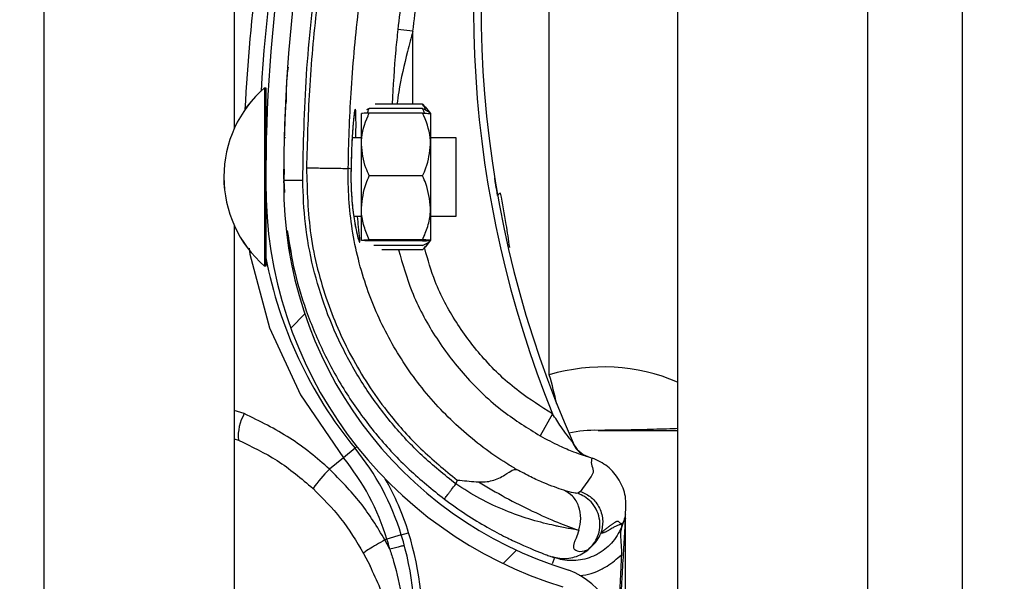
# Model space of a CAD drawing. Header units: inches. Extents: x 170 to 284, y 215 to 248.
# Tile 283 of 656: x 186.1024 to 186.2355, y 243.118 to 243.1939. Entities that reach past the tile are written whole.
import ezdxf

# ---------------------------------------------------------------- set-up
doc = ezdxf.new("R2010")
doc.units = ezdxf.units.IN
doc.header["$LTSCALE"] = 0.25
doc.header["$MEASUREMENT"] = 0
doc.layers.add('ANNOTATIONS', color=1, linetype='Continuous')
doc.layers.add('LH BENCH MOUNT', color=7, linetype='Continuous')
doc.styles.add('ARIAL', font='arial.ttf', dxfattribs={"height": 0.09375})
doc.dimstyles.new('STANDARD$0', dxfattribs={"dimtxt": 0.09375, "dimasz": 0.09375, "dimexe": 0.03125, "dimexo": 0.046875, "dimgap": 0.09, "dimtad": 0, "dimtih": 1, "dimtoh": 1, "dimdec": 4, "dimzin": 0, "dimdsep": 46, "dimtxsty": 'ARIAL', "dimcen": 0.09, "dimadec": 0, "dimazin": 0, "dimtfac": 1, "dimtdec": 4, "dimtofl": 0, "dimtmove": 0, "dimatfit": 1, "dimfxl": 1, "dimtolj": 1, "dimtzin": 0, "dimarcsym": 0})

# ---------------------------------------------------------------- blocks, each defined once
blk = doc.blocks.new('*D114')
at = {"layer": 'ANNOTATIONS', "color": 0, "lineweight": -2, "transparency": 16777216}
for p, q in [((186.1492924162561, 243.6642684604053), (187.5897358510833, 243.6642684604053)), ((187.5584858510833, 243.5705184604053), (187.5584858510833, 241.8503426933)), ((187.5584858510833, 239.6953067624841), (187.5584858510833, 241.4154825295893)), ((186.8279608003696, 239.6015567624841), (187.5897358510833, 239.6015567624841))]:
    blk.add_line(p, q, dxfattribs=at)
at = {"layer": 'ANNOTATIONS', "color": 0, "transparency": 16777216}
for points in [[(187.5428608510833, 243.5705184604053), (187.5741108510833, 243.5705184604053), (187.5584858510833, 243.6642684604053)], [(187.5428608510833, 239.6953067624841), (187.5741108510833, 239.6953067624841), (187.5584858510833, 239.6015567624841)]]:
    blk.add_solid(points, dxfattribs=at)
at = {"layer": 'defpoints', "color": 0, "transparency": 16777216}
for p in [(186.1024174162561, 243.6642684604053), (186.7810858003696, 239.6015567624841), (187.5584858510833, 239.6015567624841)]:
    blk.add_point(p, dxfattribs=at)
at = {"layer": 'ANNOTATIONS', "color": 0, "transparency": 16777216, "insert": (187.5584858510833, 241.6329126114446), "char_height": 0.09375, "attachment_point": 5, "style": 'ARIAL'}
blk.add_mtext('\\A1;OPENING\\PHEIGHT', dxfattribs=at)

msp = doc.modelspace()

# ---------------------------------------------------------------- hatches: boundary and pattern name
at = {"layer": 'LH BENCH MOUNT'}
h = msp.add_hatch(dxfattribs=at)
h.set_pattern_fill('ANSI31', color=256, scale=0.34241245, angle=2.8e-322, style=0)
h.set_pattern_definition([(45, (176.0930244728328, 238.0091787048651), (-0.03026527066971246, 0.03026527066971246), [])])
edge = h.paths.add_edge_path(flags=0)
edge.add_arc((186.1662917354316, 243.0814295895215), 0.001712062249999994, 450.0000000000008, 472.2104203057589)
edge.add_line((186.1656445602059, 243.0830146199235), (186.1647320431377, 243.0852495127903))
edge.add_arc((186.1662917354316, 243.0814295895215), 0.004126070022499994, 450, 472.2104203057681, ccw=False)
edge.add_arc((186.1662917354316, 243.0725268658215), 0.01302879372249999, 401.4761673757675, 450, ccw=False)
edge.add_arc((186.1620458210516, 243.0693766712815), 0.01830194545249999, 359.9999999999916, 400.0613730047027, ccw=False)
edge.add_arc((186.1685858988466, 243.0693766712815), 0.01176186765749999, 292.1408576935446, 359.99999999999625, ccw=False)
edge.add_arc((186.1662917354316, 243.0726295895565), 0.01566536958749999, 235.25706803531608, 295.43079980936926, ccw=False)
edge.add_arc((186.1715306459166, 243.0807447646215), 0.02532140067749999, 212.8542481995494, 235.980933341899, ccw=False)
edge.add_arc((186.1633812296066, 243.0743758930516), 0.01504902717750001, 172.1557183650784, 209.3146496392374, ccw=False)
edge.add_arc((186.1758108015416, 243.0730404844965), 0.02754708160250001, 453.3085031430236, 532.9325737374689, ccw=False)
edge.add_arc((186.1725578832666, 243.1091307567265), 0.008748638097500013, 280.9586189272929, 427.9414322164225)
edge.add_arc((186.1924176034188, 243.1714840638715), 0.05672062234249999, 179.5706357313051, 253.0098997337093, ccw=False)
edge.add_arc((186.3507493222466, 243.1726825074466), 0.2150521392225, 163.4260275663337, 180.2060536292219, ccw=False)
edge.add_arc((186.1719757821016, 243.2248319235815), 0.02884824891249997, 465.1588434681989, 521.4137567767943, ccw=False)
edge.add_arc((186.1546497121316, 243.2793782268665), 0.0284373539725, 290.1205938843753, 343.7190675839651)
edge.add_arc((186.1674901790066, 243.2752007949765), 0.01494630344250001, 345.2914408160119, 400.5471921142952)
edge.add_arc((186.1640660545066, 243.2733860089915), 0.0187470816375, 397.9578745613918, 431.4396159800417)
edge.add_arc((186.1662917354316, 243.2782140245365), 0.0134739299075, 433.877557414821, 472.273645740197)
edge.add_arc((186.1637236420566, 243.2852334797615), 0.006011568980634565, 474.98253258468, 495.7175736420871)
edge.add_arc((186.1735166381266, 243.2779743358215), 0.01816498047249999, 500.8992600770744, 539.9999999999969)
edge.add_arc((186.1662917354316, 243.2779743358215), 0.01094007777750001, 539.9999999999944, 629.9999999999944)
edge.add_arc((186.1662917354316, 243.2689004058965), 0.001866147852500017, 269.9999999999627, 285.6422464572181)
edge.add_line((186.1667949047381, 243.2671033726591), (186.167445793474, 243.2647787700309))
edge.add_arc((186.1662917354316, 243.2689004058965), 0.004280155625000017, 269.9999999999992, 285.6422464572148, ccw=False)
edge.add_arc((186.1662917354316, 243.2779743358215), 0.01335408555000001, 179.9999999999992, 269.9999999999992, ccw=False)
edge.add_arc((186.1735166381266, 243.2779743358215), 0.020578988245, 500.6113583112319, 540, ccw=False)
edge.add_arc((186.1637236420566, 243.2852334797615), 0.008425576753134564, 474.5776671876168, 496.4997109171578, ccw=False)
edge.add_arc((186.1662917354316, 243.2782140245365), 0.01588793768, 433.6903022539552, 472.47058069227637, ccw=False)
edge.add_arc((186.1640660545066, 243.2733860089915), 0.02116108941, 398.10453077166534, 431.5771717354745, ccw=False)
edge.add_arc((186.1674901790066, 243.2752007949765), 0.01736031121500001, 345.18024813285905, 400.36585332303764, ccw=False)
edge.add_arc((186.1546497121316, 243.2793782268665), 0.030851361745, 289.9181572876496, 343.7795375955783, ccw=False)
edge.add_arc((186.1719757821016, 243.2248319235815), 0.02643424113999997, 464.9417095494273, 521.3236131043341)
edge.add_arc((186.3507493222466, 243.1726825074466), 0.21263813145, 523.4376684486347, 540.2096895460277)
edge.add_arc((186.1924176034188, 243.1714840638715), 0.05430661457, 539.5566266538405, 613.1145348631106)
edge.add_arc((186.1725578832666, 243.1091307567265), 0.01116264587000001, 280.0610388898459, 428.52908719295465, ccw=False)
edge.add_arc((186.1758108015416, 243.0730404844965), 0.02513307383, 452.9714001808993, 532.970657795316)
edge.add_arc((186.1633812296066, 243.0743758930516), 0.01263501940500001, 532.0830472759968, 568.9826967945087)
edge.add_arc((186.1715306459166, 243.0807447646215), 0.022907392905, 213.0443063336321, 236.0197152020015)
edge.add_arc((186.1662917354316, 243.0726295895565), 0.01325136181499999, 235.1922404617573, 295.7352497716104)
edge.add_arc((186.1685858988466, 243.0693766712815), 0.009347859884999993, 291.7225241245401, 359.9999999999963)
edge.add_arc((186.1620458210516, 243.0693766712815), 0.01588793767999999, 359.9999999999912, 399.9521788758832)
edge.add_arc((186.1662917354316, 243.0725268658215), 0.01061478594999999, 401.6345013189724, 450.0000000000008)

# ---------------------------------------------------------------- linework, layer by layer
for p, q in [((186.2298594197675, 239.6490664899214), (186.2298594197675, 243.9018291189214)), ((186.2298594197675, 239.6490664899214), (186.2298594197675, 243.9018291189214)), ((186.1913380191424, 243.8543193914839), (186.1913380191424, 239.6897279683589)), ((186.2170189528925, 243.8543193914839), (186.2170189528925, 239.6490664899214)), ((186.2298594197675, 239.6490664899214), (186.2298594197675, 243.8543193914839)), ((186.1057349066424, 239.6490664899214), (186.1057349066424, 243.7595607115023)), ((186.1314158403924, 243.3715604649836), (186.1314158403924, 243.1791865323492)), ((186.1740134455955, 243.1459122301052), (186.1740134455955, 243.211332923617)), ((186.1555752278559, 243.1923492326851), (186.1535337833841, 243.1925694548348)), ((186.1555724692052, 243.1824974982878), (186.1555752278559, 243.1923492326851)), ((186.1355302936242, 243.1847050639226), (186.1355251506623, 243.1622150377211)), ((186.1355287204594, 243.1847050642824), (186.1355302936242, 243.1847050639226)), ((186.1355302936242, 243.1847050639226), (186.1357014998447, 243.1847050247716)), ((186.1357014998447, 243.1847050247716), (186.1356989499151, 243.1735542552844)), ((186.1383866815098, 243.1827684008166), (186.1383868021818, 243.1827706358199)), ((186.149679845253, 243.1818922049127), (186.149292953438, 243.1817060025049)), ((186.156887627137, 243.1818905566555), (186.149679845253, 243.1818922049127)), ((186.1568877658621, 243.1824971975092), (186.1504526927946, 243.1824986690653)), ((186.1568877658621, 243.1824971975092), (186.1571926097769, 243.1821080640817)), ((186.1572152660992, 243.1821263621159), (186.1579575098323, 243.1812073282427)), ((186.1486086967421, 243.1770400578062), (186.1486096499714, 243.1812085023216)), ((186.1568874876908, 243.1812807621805), (186.1496797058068, 243.1812824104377)), ((186.157957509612, 243.1812063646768), (186.1579565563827, 243.1770379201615)), ((186.1381777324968, 243.178001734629), (186.1383488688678, 243.178001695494)), ((186.1473662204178, 243.177999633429), (186.1486089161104, 243.1779993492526)), ((186.157956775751, 243.1779972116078), (186.1613809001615, 243.1779964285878)), ((186.1613809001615, 243.1779964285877), (186.1613786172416, 243.1680132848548)), ((186.1486067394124, 243.1684807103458), (186.1486086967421, 243.1770400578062)), ((186.1579565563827, 243.1770379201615), (186.1579545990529, 243.1684785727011)), ((186.1381738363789, 243.1737233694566), (186.1381117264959, 243.1722052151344)), ((186.1381184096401, 243.1723685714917), (186.1381224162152, 243.1737257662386)), ((186.1472077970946, 243.1737143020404), (186.1468376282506, 243.1738187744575)), ((186.1472077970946, 243.1737143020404), (186.1472078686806, 243.1737141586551)), ((186.1568855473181, 243.17279556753), (186.1496777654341, 243.1727972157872)), ((186.1356984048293, 243.1711706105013), (186.1356963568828, 243.1622149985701)), ((186.1381117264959, 243.1722052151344), (186.1382130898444, 243.1705619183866)), ((186.1381168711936, 243.1718474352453), (186.138117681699, 243.172121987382)), ((186.1486057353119, 243.1640898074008), (186.1486067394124, 243.1684807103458)), ((186.1579545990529, 243.1684785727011), (186.1579535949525, 243.1640876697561)), ((186.1486064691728, 243.1672989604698), (186.1475855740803, 243.1672991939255)), ((186.1613784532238, 243.1672960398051), (186.1579543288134, 243.1672968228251)), ((186.1613786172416, 243.1680132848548), (186.1613784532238, 243.167296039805)), ((186.1314158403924, 243.1661129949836), (186.1314158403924, 242.9737390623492)), ((186.1568835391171, 243.16401376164), (186.1496757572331, 243.1640154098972)), ((186.1568835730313, 243.1641620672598), (186.1496757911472, 243.1641637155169)), ((186.1568833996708, 243.163403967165), (186.1502753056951, 243.1634054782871)), ((186.1579535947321, 243.1640867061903), (186.1572109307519, 243.163168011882)), ((186.1355251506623, 243.1622150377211), (186.1355247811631, 243.1605992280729)), ((186.1356963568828, 243.1622149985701), (186.1356959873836, 243.1605991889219)), ((186.1568832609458, 243.1627973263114), (186.1513657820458, 243.1627985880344)), ((186.1355247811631, 243.1605992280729), (186.1355232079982, 243.1605992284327)), ((186.1356959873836, 243.1605991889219), (186.1355247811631, 243.1605992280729)), ((186.1327797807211, 243.1406700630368), (186.1314158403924, 243.1411051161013)), ((186.174446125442, 243.1406495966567), (186.1727630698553, 243.1376699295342)), ((186.1314158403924, 243.1372412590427), (186.1319843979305, 243.1370675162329)), ((186.1477464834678, 243.1359903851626), (186.1461731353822, 243.1347020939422)), ((186.1477464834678, 243.1359903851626), (186.1480054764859, 243.1362024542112)), ((186.1461731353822, 243.1347020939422), (186.1442768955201, 243.1331494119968)), ((186.1790371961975, 243.1349261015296), (186.1794557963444, 243.1347791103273)), ((186.1794557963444, 243.1347791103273), (186.1797878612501, 243.1346553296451)), ((186.1615536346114, 243.1316961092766), (186.1613712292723, 243.1311673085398)), ((186.1782424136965, 243.1301588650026), (186.1778568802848, 243.1298967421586)), ((186.1843016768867, 243.12703781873), (186.1843016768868, 243.1270597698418)), ((186.1839721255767, 243.1259260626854), (186.1838758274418, 243.1256468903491)), ((186.1843016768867, 243.0740839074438), (186.1843016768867, 243.1265061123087)), ((186.1540075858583, 243.1242791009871), (186.1549902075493, 243.1245785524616)), ((186.1520624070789, 243.1236863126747), (186.1517967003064, 243.123605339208)), ((186.1524507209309, 243.1223296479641), (186.1517967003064, 243.123605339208)), ((186.1540075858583, 243.1242791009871), (186.1520624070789, 243.1236863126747)), ((186.1489064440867, 243.1217803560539), (186.1497777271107, 243.1200754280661)), ((186.1742323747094, 243.1213711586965), (186.1743992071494, 243.1213119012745)), ((186.1744776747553, 243.1212844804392), (186.1747284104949, 243.1211969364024))]:
    msp.add_line(p, q, dxfattribs=at)
at = {"layer": 'LH BENCH MOUNT', "flags": 128}
msp.add_lwpolyline([(186.1334582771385, 243.163028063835), (186.1335312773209, 243.1622331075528), (186.1361895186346, 243.1522781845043), (186.1403621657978, 243.1431939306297), (186.146173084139, 243.134702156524), (186.1461731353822, 243.1347020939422), (186.1461731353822, 243.1347020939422)], dxfattribs=at)
at = {"layer": 'LH BENCH MOUNT'}
for centre, radius, start, end in [((186.3507141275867, 243.1712990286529), 0.2160622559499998, 161.092978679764, 176.5593061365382), ((186.3507493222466, 243.1726825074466), 0.2150521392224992, 163.4260275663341, 180.2060536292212), ((186.3507493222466, 243.1726825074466), 0.2126381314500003, 163.4376684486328, 180.2096895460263), ((186.3103094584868, 243.1955931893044), 0.1465525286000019, 165.3406183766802, 202.0185750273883), ((186.3103094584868, 243.1955931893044), 0.1455252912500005, 165.3544246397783, 203.870550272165), ((186.3507141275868, 243.1712990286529), 0.2180957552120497, 167.1792232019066, 177.2529346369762), ((186.145945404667, 243.1726497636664), 0.01593228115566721, 130.8294767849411, 229.1443187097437), ((186.1459469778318, 243.1726497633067), 0.01593228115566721, 130.8294767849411, 229.1443187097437), ((186.1362479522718, 243.1785500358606), 0.0005478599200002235, 179.9868977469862, 209.2820731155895), ((186.1924176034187, 243.1714840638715), 0.05672062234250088, 179.5706357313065, 253.009899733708), ((186.1924176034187, 243.1714840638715), 0.05430661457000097, 179.5566266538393, 253.114534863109), ((186.1675087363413, 243.1699146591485), 0.0005320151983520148, 98.82251519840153, 154.8284159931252), ((186.1362452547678, 243.1667539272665), 0.0005478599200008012, 134.565104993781, 179.98689774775), ((186.1925195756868, 243.1726515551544), 0.05786770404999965, 190.8936622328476, 219.3113539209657), ((186.1813100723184, 243.1212896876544), 0.02568093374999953, 67.01549504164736, 106.506625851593), ((186.1177914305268, 243.1293902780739), 0.0585994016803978, 12.39253661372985, 16.3764692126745), ((186.1380763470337, 243.1376115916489), 0.006116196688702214, 149.9959646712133, 185.1035778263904), ((186.1801927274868, 243.1212896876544), 0.0171206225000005, 88.6104970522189, 101.9466001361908), ((186.1806203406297, 243.1389187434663), 0.000513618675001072, 268.6104970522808, 270.0142555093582), ((186.1803633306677, 243.138088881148), 0.003424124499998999, 203.8705502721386, 250.6224115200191), ((186.121253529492, 243.1142973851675), 0.03424124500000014, 16.94846748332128, 39.31135392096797), ((186.121253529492, 243.1142973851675), 0.03220774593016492, 16.94846748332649, 39.31135392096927), ((186.1606901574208, 243.1169495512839), 0.02306145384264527, 135.374904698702, 143.8386130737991), ((186.121253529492, 243.1142973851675), 0.03526848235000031, 16.94846748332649, 29.83866096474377), ((186.1127374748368, 243.1117021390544), 0.04417120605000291, 355.7713036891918, 16.9484674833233), ((186.1127374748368, 243.1117021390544), 0.04111046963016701, 14.98049646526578, 16.94846748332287), ((186.1127374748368, 243.1117021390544), 0.04314396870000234, 355.771303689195, 16.94846748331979), ((186.1725578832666, 243.1091307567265), 0.01116264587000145, 280.0610388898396, 68.52908719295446)]:
    msp.add_arc(centre, radius, start, end, dxfattribs=at)
for points, knots in [([(186.1611233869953, 243.2295044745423), (186.1606953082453, 243.2280751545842), (186.1591104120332, 243.2227833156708), (186.1568152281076, 243.2134852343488), (186.154748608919, 243.2025758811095), (186.1538972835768, 243.1955635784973), (186.1535337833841, 243.1925694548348)], [0, 0, 0, 0, 0.1185397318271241, 0.4388752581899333, 0.7604101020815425, 1, 1, 1, 1]), ([(186.1406798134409, 243.1722109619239), (186.1407785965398, 243.1769663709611), (186.1409766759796, 243.1865018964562), (186.1425862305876, 243.2008108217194), (186.1450430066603, 243.2151203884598), (186.1475403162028, 243.2245242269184), (186.1487919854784, 243.2292374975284)], [0, 0, 0, 0, 0.2468628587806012, 0.4950083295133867, 0.74689458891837, 1, 1, 1, 1]), ([(186.1492048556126, 243.2287491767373), (186.1482307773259, 243.2251190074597), (186.1462797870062, 243.2178481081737), (186.144101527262, 243.2067673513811), (186.1424904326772, 243.1955847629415), (186.1414796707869, 243.1846160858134), (186.1412849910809, 243.1773682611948), (186.1411915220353, 243.1738884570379)], [0, 0, 0, 0, 0.2027568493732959, 0.4061035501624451, 0.6088604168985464, 0.8122072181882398, 1, 1, 1, 1]), ([(186.1555752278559, 243.1923492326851), (186.1559349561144, 243.195312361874), (186.1567756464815, 243.2022372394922), (186.1588195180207, 243.213033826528), (186.1610898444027, 243.2222359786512), (186.162662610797, 243.2274873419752), (186.1630862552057, 243.2289018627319)], [0, 0, 0, 0, 0.2395900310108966, 0.5599255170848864, 0.8814604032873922, 0.9999999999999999, 0.9999999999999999, 0.9999999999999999, 0.9999999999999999]), ([(186.146837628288, 243.1738187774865), (186.1468376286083, 243.1738188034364), (186.1468794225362, 243.177205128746), (186.1471425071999, 243.1842518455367), (186.1480944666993, 243.1949250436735), (186.1496690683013, 243.2058011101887), (186.1517875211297, 243.2165884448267), (186.1536858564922, 243.223663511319), (186.1546350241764, 243.2272010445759)], [0, 0, 0, 0, 1.439079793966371e-06, 0.1877923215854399, 0.3908439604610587, 0.5938956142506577, 0.7969478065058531, 1, 1, 1, 1]), ([(186.1535337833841, 243.1925694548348), (186.1534366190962, 243.1916516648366), (186.1530816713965, 243.1882989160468), (186.1528959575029, 243.1849385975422), (186.1527610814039, 243.1824981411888)], [0, 0, 0, 0, 0.2737425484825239, 0.9999999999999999, 0.9999999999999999, 0.9999999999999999, 0.9999999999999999]), ([(186.1555752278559, 243.1923492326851), (186.1553281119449, 243.191440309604), (186.1545903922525, 243.1887268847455), (186.1538320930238, 243.1854328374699), (186.1534925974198, 243.1830524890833), (186.1534135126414, 243.1824979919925)], [0, 0, 0, 0, 0.2786878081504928, 0.8319718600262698, 1, 1, 1, 1]), ([(186.1384855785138, 243.182773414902), (186.1384912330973, 243.183993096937), (186.1384985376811, 243.1855686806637), (186.138692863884, 243.1871301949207), (186.1387367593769, 243.1874829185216)], [0, 0, 0, 0, 0.7741143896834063, 1, 1, 1, 1]), ([(186.1383866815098, 243.1827684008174), (186.1383813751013, 243.1826713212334), (186.1383760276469, 243.1825734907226), (186.138338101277, 243.1818222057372), (186.1382815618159, 243.1807213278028), (186.1382205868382, 243.1789076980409), (186.1381901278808, 243.1780017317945)], [0, 0, 0, 0, 0.330770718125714, 0.3333292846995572, 0.6669765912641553, 1, 1, 1, 1]), ([(186.1478716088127, 243.1779995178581), (186.1478744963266, 243.1783193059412), (186.1478853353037, 243.179519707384), (186.1478803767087, 243.1809111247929), (186.1478337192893, 243.1817706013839), (186.1477451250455, 243.1818580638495), (186.1476185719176, 243.1812073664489), (186.1474501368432, 243.1794850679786), (186.1472871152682, 243.1769290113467), (186.1472348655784, 243.1748113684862), (186.1472077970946, 243.1737143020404)], [0, 0, 0, 0, 0.05114929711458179, 0.1920011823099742, 0.3334894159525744, 0.422421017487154, 0.5646212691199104, 0.7065362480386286, 0.8479681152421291, 1, 1, 1, 1]), ([(186.1494248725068, 243.1812710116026), (186.1494475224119, 243.1813624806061), (186.1495006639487, 243.181577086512), (186.1496145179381, 243.1817773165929), (186.149679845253, 243.1818922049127)], [0, 0, 0, 0, 0.4262184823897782, 1, 1, 1, 1]), ([(186.1571423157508, 243.1812692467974), (186.1571197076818, 243.1813607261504), (186.1570666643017, 243.1815753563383), (186.1569529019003, 243.18177563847), (186.156887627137, 243.1818905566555)], [0, 0, 0, 0, 0.4262184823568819, 1, 1, 1, 1]), ([(186.156887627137, 243.1818905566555), (186.1571374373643, 243.1817805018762), (186.1576429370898, 243.1815578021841), (186.1579146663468, 243.1813202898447), (186.1579376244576, 243.1811988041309), (186.1579379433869, 243.1811971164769)], [0, 0, 0, 0, 0.4906882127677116, 0.9929247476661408, 1, 1, 1, 1]), ([(186.157274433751, 243.1817041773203), (186.1572194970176, 243.1818853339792), (186.1571368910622, 243.1821577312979), (186.1569502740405, 243.1824120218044), (186.1568877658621, 243.1824971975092)], [0, 0, 0, 0, 0.6650456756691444, 1, 1, 1, 1]), ([(186.1476699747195, 243.1813412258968), (186.1476701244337, 243.1813417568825), (186.1476769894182, 243.1813661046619), (186.1476454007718, 243.1812292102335), (186.1476008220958, 243.1809140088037), (186.1475535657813, 243.1804509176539), (186.1475291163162, 243.1802113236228)], [0, 0, 0, 0, 0.005301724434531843, 0.2431048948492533, 0.6083977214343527, 1, 1, 1, 1]), ([(186.1486086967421, 243.1770400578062), (186.1486121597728, 243.1772079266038), (186.1486392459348, 243.1785209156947), (186.1490708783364, 243.1799605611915), (186.1496203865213, 243.181153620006), (186.1496797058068, 243.1812824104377)], [0, 0, 0, 0, 0.1156468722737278, 0.904534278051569, 1, 1, 1, 1]), ([(186.1496797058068, 243.1812824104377), (186.1494276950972, 243.1812721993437), (186.1489177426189, 243.1812515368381), (186.1486331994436, 243.1812262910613), (186.1486140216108, 243.1812118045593), (186.1486096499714, 243.1812085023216)], [0, 0, 0, 0, 0.4299704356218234, 0.8700602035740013, 0.9999999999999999, 0.9999999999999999, 0.9999999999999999, 0.9999999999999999]), ([(186.1579565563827, 243.1770379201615), (186.1579531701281, 243.1772057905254), (186.1579266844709, 243.1785187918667), (186.1574957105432, 243.1799586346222), (186.1569467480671, 243.1811519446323), (186.1568874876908, 243.1812807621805)], [0, 0, 0, 0, 0.1156468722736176, 0.9045342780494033, 0.9999999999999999, 0.9999999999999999, 0.9999999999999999, 0.9999999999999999]), ([(186.1568874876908, 243.1812807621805), (186.1571394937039, 243.1812704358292), (186.1576494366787, 243.1812495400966), (186.157933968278, 243.1812241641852), (186.1579531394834, 243.1812096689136), (186.157957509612, 243.1812063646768)], [0, 0, 0, 0, 0.4299704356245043, 0.8700602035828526, 0.9999999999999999, 0.9999999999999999, 0.9999999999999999, 0.9999999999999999]), ([(186.1475291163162, 243.1802113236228), (186.1475244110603, 243.1801677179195), (186.1474890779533, 243.1798402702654), (186.1474166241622, 243.1788999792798), (186.1473246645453, 243.1774048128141), (186.1472516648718, 243.1756284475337), (186.1472166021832, 243.1743585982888), (186.1472086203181, 243.1737088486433), (186.1472086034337, 243.1737074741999)], [0, 0, 0, 0, 0.03583539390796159, 0.2690981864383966, 0.5116419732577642, 0.7561140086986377, 0.9994840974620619, 1, 1, 1, 1]), ([(186.1496777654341, 243.1727972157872), (186.1495149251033, 243.1731555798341), (186.1488988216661, 243.1745114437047), (186.1487316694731, 243.1759682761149), (186.1486086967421, 243.1770400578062)], [0, 0, 0, 0, 0.2643068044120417, 1, 1, 1, 1]), ([(186.1568855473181, 243.17279556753), (186.1570485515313, 243.1731538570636), (186.1576652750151, 243.1745094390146), (186.15783309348, 243.1759661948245), (186.1579565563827, 243.1770379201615)], [0, 0, 0, 0, 0.2643068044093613, 1, 1, 1, 1]), ([(186.1411910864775, 243.1738884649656), (186.1412738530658, 243.170851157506), (186.1414421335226, 243.1646757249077), (186.143731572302, 243.1558887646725), (186.1473458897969, 243.1477221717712), (186.1517606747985, 243.1411421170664), (186.1565697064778, 243.1357574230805), (186.1598837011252, 243.133056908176), (186.1615536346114, 243.1316961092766)], [0, 0, 0, 0, 0.1870908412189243, 0.3803918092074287, 0.5558755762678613, 0.7364481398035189, 0.8671952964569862, 1, 1, 1, 1]), ([(186.1411910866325, 243.1738884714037), (186.1419152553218, 243.17387708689), (186.14336359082, 243.1738543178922), (186.1452047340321, 243.1738263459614), (186.1465196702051, 243.1738103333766), (186.1467316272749, 243.173815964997), (186.1468376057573, 243.1738187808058)], [0, 0, 0, 0, 0.2500007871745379, 0.5000009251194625, 0.7500005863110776, 1, 1, 1, 1]), ([(186.169580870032, 243.133128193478), (186.1691391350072, 243.1333908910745), (186.166491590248, 243.1349653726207), (186.1619665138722, 243.1383967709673), (186.1566353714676, 243.1439981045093), (186.1523471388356, 243.1504379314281), (186.1490978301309, 243.1576639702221), (186.1471382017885, 243.1655388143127), (186.1467673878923, 243.1710667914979), (186.1468376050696, 243.1738187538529), (186.1468376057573, 243.1738187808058)], [0, 0, 0, 0, 0.03155846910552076, 0.1891461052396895, 0.34673388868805, 0.5043277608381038, 0.6619226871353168, 0.8309600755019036, 0.9999983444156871, 1, 1, 1, 1]), ([(186.147209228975, 243.1737052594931), (186.1472078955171, 243.1736628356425), (186.1471870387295, 243.1729992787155), (186.147192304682, 243.1716676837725), (186.1472862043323, 243.1698441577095), (186.1474054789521, 243.1685397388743), (186.1474929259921, 243.1679448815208), (186.1475096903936, 243.1678308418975)], [0, 0, 0, 0, 0.02096907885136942, 0.3279800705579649, 0.6261032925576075, 0.928320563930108, 1, 1, 1, 1]), ([(186.1472078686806, 243.1737141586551), (186.1472001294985, 243.1732591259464), (186.1471756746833, 243.1718212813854), (186.1472983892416, 243.1694110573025), (186.1476144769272, 243.1668696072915), (186.1479975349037, 243.164942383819), (186.1482797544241, 243.1639584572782), (186.1484248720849, 243.163722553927), (186.1484130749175, 243.1642806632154), (186.1482551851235, 243.1655322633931), (186.1481358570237, 243.1668190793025), (186.1480913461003, 243.1672990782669)], [0, 0, 0, 0, 0.05799721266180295, 0.1832636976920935, 0.306412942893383, 0.4347166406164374, 0.5675677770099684, 0.6609498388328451, 0.792266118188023, 0.9225125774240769, 1, 1, 1, 1]), ([(186.1486067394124, 243.1684807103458), (186.1487347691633, 243.1695918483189), (186.1489055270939, 243.1710738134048), (186.1495232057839, 243.1724522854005), (186.1496777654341, 243.1727972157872)], [0, 0, 0, 0, 0.7497733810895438, 0.9999999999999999, 0.9999999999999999, 0.9999999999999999, 0.9999999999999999]), ([(186.1579545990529, 243.1684785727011), (186.1578270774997, 243.169589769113), (186.157656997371, 243.1710718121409), (186.1570399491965, 243.1724505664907), (186.1568855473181, 243.17279556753)], [0, 0, 0, 0, 0.7497733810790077, 1, 1, 1, 1]), ([(186.167027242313, 243.1701409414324), (186.1669414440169, 243.1706331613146), (186.1667796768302, 243.1715612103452), (186.1666416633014, 243.1724160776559), (186.1666330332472, 243.1724697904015), (186.1666297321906, 243.1724903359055)], [0, 0, 0, 0, 0.4108597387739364, 0.7746496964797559, 1, 1, 1, 1]), ([(186.1381117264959, 243.1722052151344), (186.1381460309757, 243.1722052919), (186.1381988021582, 243.1722054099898), (186.1385190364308, 243.1722061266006), (186.1388504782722, 243.1722068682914), (186.1392619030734, 243.1722077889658), (186.1398597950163, 243.1722091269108), (186.1403567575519, 243.172210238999), (186.1406798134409, 243.1722109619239)], [0, 0, 0, 0, 0.2394568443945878, 0.3683606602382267, 0.5000000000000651, 0.631639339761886, 0.7605431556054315, 1, 1, 1, 1]), ([(186.1613712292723, 243.1311673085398), (186.1598266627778, 243.1324088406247), (186.1567350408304, 243.1348939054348), (186.1526771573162, 243.1392665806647), (186.1491033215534, 243.1440425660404), (186.1461149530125, 243.1492166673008), (186.1437242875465, 243.1546920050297), (186.1420014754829, 243.1604080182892), (186.1408961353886, 243.1662706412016), (186.1407517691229, 243.1702350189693), (186.1406798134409, 243.1722109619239)], [0, 0, 0, 0, 0.1247413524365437, 0.2496837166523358, 0.3746881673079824, 0.4999855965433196, 0.6253465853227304, 0.7503062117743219, 0.8755465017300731, 1, 1, 1, 1]), ([(186.1686633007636, 243.1631248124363), (186.1685160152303, 243.1641640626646), (186.1681664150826, 243.1666308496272), (186.1676981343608, 243.1690439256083), (186.1674271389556, 243.1704403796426)], [0, 0, 0, 0, 0.4212971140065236, 1, 1, 1, 1]), ([(186.1496757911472, 243.1641637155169), (186.1494239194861, 243.1647615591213), (186.1489142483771, 243.1659713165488), (186.1486300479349, 243.1674448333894), (186.1486110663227, 243.1682884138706), (186.1486067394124, 243.1684807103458)], [0, 0, 0, 0, 0.4299704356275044, 0.870060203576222, 0.9999999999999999, 0.9999999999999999, 0.9999999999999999, 0.9999999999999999]), ([(186.1568835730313, 243.1641620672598), (186.1571357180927, 243.1647597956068), (186.1576459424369, 243.1659693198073), (186.1579308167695, 243.1674427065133), (186.1579501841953, 243.168286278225), (186.1579545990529, 243.1684785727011)], [0, 0, 0, 0, 0.4299704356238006, 0.8700602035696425, 1, 1, 1, 1]), ([(186.1475096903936, 243.1678308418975), (186.1475622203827, 243.1674429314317), (186.1476850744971, 243.166535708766), (186.1479053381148, 243.165433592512), (186.1480869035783, 243.1646613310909), (186.1482023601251, 243.1642920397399), (186.1482051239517, 243.1642849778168), (186.1482059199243, 243.164282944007)], [0, 0, 0, 0, 0.1981000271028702, 0.4633049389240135, 0.7305309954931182, 0.922393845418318, 1, 1, 1, 1]), ([(186.1385983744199, 243.165414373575), (186.1388913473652, 243.1635446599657), (186.1395077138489, 243.1596110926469), (186.1413248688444, 243.1538011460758), (186.143818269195, 243.1480456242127), (186.1469644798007, 243.1426146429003), (186.1507144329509, 243.137600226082), (186.1549746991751, 243.133018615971), (186.1582128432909, 243.1304138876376), (186.1598290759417, 243.1291138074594)], [0, 0, 0, 0, 0.1313887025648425, 0.2764200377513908, 0.4215581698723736, 0.5666389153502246, 0.7114924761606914, 0.8559992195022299, 1, 1, 1, 1]), ([(186.1390425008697, 243.1624563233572), (186.1390446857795, 243.1624456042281), (186.1390532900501, 243.1624033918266), (186.138902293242, 243.1631456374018), (186.1387125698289, 243.1644393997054), (186.1386283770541, 243.1650135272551)], [0, 0, 0, 0, 0.1591842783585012, 0.6268746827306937, 1, 1, 1, 1]), ([(186.1390423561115, 243.1624562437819), (186.139044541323, 243.1624455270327), (186.1390531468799, 243.162403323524), (186.138902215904, 243.1631449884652), (186.1387126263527, 243.1644377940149), (186.1386285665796, 243.1650109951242)], [0, 0, 0, 0, 0.1592756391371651, 0.6272415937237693, 1, 1, 1, 1]), ([(186.1390422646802, 243.1624561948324), (186.1390444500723, 243.1624454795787), (186.1390530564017, 243.1624032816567), (186.1389021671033, 243.1631445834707), (186.1387126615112, 243.1644367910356), (186.1386286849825, 243.1650094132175)], [0, 0, 0, 0, 0.1593327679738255, 0.6274710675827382, 1, 1, 1, 1]), ([(186.1390421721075, 243.1624561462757), (186.1390443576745, 243.1624454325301), (186.1390529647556, 243.1624032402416), (186.13890211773, 243.1631441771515), (186.1387126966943, 243.1644357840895), (186.1386288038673, 243.165007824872)], [0, 0, 0, 0, 0.1593901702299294, 0.627701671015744, 1, 1, 1, 1]), ([(186.1486057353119, 243.1640898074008), (186.1487335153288, 243.1641088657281), (186.1489039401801, 243.1641342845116), (186.1495213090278, 243.1641578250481), (186.1496757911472, 243.1641637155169)], [0, 0, 0, 0, 0.7497733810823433, 1, 1, 1, 1]), ([(186.1496757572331, 243.1640154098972), (186.14942375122, 243.1640257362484), (186.1489138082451, 243.1640466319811), (186.1486292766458, 243.1640720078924), (186.1486101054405, 243.164086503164), (186.1486057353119, 243.1640898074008)], [0, 0, 0, 0, 0.4299704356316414, 0.870060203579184, 0.9999999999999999, 0.9999999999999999, 0.9999999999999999, 0.9999999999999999]), ([(186.1568832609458, 243.1627973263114), (186.1571659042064, 243.1630861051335), (186.1574767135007, 243.1634036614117), (186.1575991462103, 243.1637409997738), (186.1576102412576, 243.1637715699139)], [0, 0, 0, 0, 0.9093784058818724, 1, 1, 1, 1]), ([(186.1568833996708, 243.163403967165), (186.1571332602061, 243.1635139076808), (186.1576388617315, 243.1637363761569), (186.1579106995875, 243.1639737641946), (186.157933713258, 243.1640952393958), (186.1579340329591, 243.1640969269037)], [0, 0, 0, 0, 0.4906882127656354, 0.9929247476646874, 1, 1, 1, 1]), ([(186.1568835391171, 243.16401376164), (186.1571355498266, 243.164023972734), (186.1576455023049, 243.1640446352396), (186.1579300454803, 243.1640698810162), (186.1579492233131, 243.1640843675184), (186.1579535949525, 243.1640876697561)], [0, 0, 0, 0, 0.4299704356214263, 0.8700602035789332, 1, 1, 1, 1]), ([(186.1579535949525, 243.1640876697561), (186.1578258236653, 243.1641067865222), (186.1576554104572, 243.1641322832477), (186.1570380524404, 243.1641561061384), (186.1568835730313, 243.1641620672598)], [0, 0, 0, 0, 0.7497733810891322, 0.9999999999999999, 0.9999999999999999, 0.9999999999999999, 0.9999999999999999]), ([(186.174446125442, 243.1406495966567), (186.1729099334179, 243.1416076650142), (186.1695340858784, 243.1437130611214), (186.1651124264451, 243.1478961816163), (186.1613238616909, 243.1529378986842), (186.1585962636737, 243.1579796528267), (186.157599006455, 243.161466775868), (186.1571704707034, 243.1629652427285)], [0, 0, 0, 0, 0.1871957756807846, 0.4113707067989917, 0.6251451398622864, 0.8389194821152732, 1, 1, 1, 1]), ([(186.1536438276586, 243.1627980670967), (186.1541787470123, 243.1609108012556), (186.1553303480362, 243.1568478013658), (186.1584144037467, 243.1511006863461), (186.1625617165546, 243.1455916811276), (186.1673934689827, 243.1410184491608), (186.1710837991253, 243.1387171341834), (186.1727630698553, 243.1376699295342)], [0, 0, 0, 0, 0.1810254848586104, 0.3897206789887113, 0.598415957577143, 0.8172607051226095, 1, 1, 1, 1]), ([(186.1442768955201, 243.1331494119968), (186.1442768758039, 243.1331494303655), (186.1426156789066, 243.1346970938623), (186.1389900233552, 243.1376176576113), (186.1348725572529, 243.1396414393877), (186.1327797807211, 243.1406700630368)], [0, 0, 0, 0, 5.836249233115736e-06, 0.4917349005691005, 1, 1, 1, 1]), ([(186.1771432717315, 243.1368189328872), (186.1771394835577, 243.1368234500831), (186.177071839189, 243.1369041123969), (186.1768300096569, 243.137209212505), (186.1763102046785, 243.1378987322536), (186.1754683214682, 243.1390760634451), (186.1748273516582, 243.1400627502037), (186.174446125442, 243.1406495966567)], [0, 0, 0, 0, 0.005253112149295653, 0.09380336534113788, 0.2660256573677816, 0.5634579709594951, 1, 1, 1, 1]), ([(186.1727630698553, 243.1376699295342), (186.1736391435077, 243.1372017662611), (186.1751798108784, 243.1363784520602), (186.1771628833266, 243.1355541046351), (186.1784107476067, 243.1351084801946), (186.1788830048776, 243.1349676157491), (186.1790174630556, 243.1349331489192), (186.1790174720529, 243.1349331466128)], [0, 0, 0, 0, 0.3699466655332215, 0.6505899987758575, 0.8492685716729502, 0.9999899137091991, 1, 1, 1, 1]), ([(186.1913380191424, 243.138636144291), (186.190987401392, 243.1386243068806), (186.1894274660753, 243.1385716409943), (186.1871703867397, 243.138504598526), (186.1847827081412, 243.1384499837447), (186.1832280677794, 243.1384252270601), (186.1822304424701, 243.1384142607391), (186.1815968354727, 243.1384094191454), (186.1811968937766, 243.1384072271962), (186.1809450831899, 243.1384061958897), (186.1807716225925, 243.1384056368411), (186.1806630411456, 243.1384053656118), (186.1806137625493, 243.1384052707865), (186.1806096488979, 243.1384052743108), (186.180607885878, 243.1384052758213)], [0, 0, 0, 0, 0.09048385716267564, 0.402572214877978, 0.6140598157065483, 0.7523489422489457, 0.8411803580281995, 0.8978729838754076, 0.9340902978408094, 0.9574251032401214, 0.9727591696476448, 0.9884414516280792, 0.995046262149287, 1, 1, 1, 1]), ([(186.1806204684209, 243.1384051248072), (186.180622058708, 243.1384051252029), (186.1806257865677, 243.1384051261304), (186.1806762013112, 243.1384051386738), (186.1807867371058, 243.1384051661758), (186.1809628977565, 243.1384052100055), (186.1812196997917, 243.1384052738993), (186.1816276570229, 243.1384053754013), (186.1822739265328, 243.1384055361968), (186.1832904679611, 243.138405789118), (186.1848706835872, 243.1384061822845), (186.1872833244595, 243.138406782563), (186.189514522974, 243.1384073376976), (186.1910281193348, 243.1384077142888), (186.1913380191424, 243.1384077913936)], [0, 0, 0, 0, 0.004737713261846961, 0.01110587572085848, 0.02657793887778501, 0.04194739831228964, 0.06549174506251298, 0.1021665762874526, 0.1596760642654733, 0.2498373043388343, 0.3901314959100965, 0.6042895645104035, 0.9189806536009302, 1, 1, 1, 1]), ([(186.1319843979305, 243.1370675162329), (186.133767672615, 243.136225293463), (186.1373964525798, 243.1345114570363), (186.1404953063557, 243.1318902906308), (186.1420713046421, 243.1305572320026)], [0, 0, 0, 0, 0.491425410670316, 1, 1, 1, 1]), ([(186.1771432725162, 243.1368189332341), (186.177298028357, 243.1365029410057), (186.177567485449, 243.1359527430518), (186.1782319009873, 243.1353063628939), (186.1787391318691, 243.135065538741), (186.1790175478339, 243.1349333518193)], [0, 0, 0, 0, 0.3783552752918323, 0.6587829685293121, 1, 1, 1, 1]), ([(186.1772320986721, 243.1367032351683), (186.1772295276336, 243.1367066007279), (186.1772238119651, 243.136714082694), (186.1771954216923, 243.136751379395), (186.177179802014, 243.1367718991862)], [0, 0, 0, 0, 0.4498228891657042, 1, 1, 1, 1]), ([(186.1797911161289, 243.1346634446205), (186.1797171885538, 243.1344089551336), (186.1795692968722, 243.1338998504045), (186.1801006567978, 243.1328769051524), (186.1793697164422, 243.1317291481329), (186.1787255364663, 243.1308318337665), (186.1782424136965, 243.1301588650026)], [0, 0, 0, 0, 0.1666800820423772, 0.3334425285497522, 0.5000945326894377, 1, 1, 1, 1]), ([(186.1843016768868, 243.1270597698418), (186.1843619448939, 243.1278659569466), (186.1844824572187, 243.1294780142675), (186.1835407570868, 243.1317479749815), (186.1820004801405, 243.1336632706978), (186.1805277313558, 243.134329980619), (186.1797911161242, 243.1346634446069)], [0, 0, 0, 0, 0.2500474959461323, 0.4999967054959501, 0.7499165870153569, 0.9999999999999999, 0.9999999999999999, 0.9999999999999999, 0.9999999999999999]), ([(186.1517967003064, 243.123605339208), (186.1507505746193, 243.1253247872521), (186.1486308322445, 243.1288088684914), (186.1457407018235, 243.1316901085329), (186.1442768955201, 243.1331494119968)], [0, 0, 0, 0, 0.4935154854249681, 1, 1, 1, 1]), ([(186.164437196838, 243.1314457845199), (186.1647465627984, 243.1314372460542), (186.1653816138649, 243.1314197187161), (186.1663253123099, 243.1316059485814), (186.1672375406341, 243.1319367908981), (186.168230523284, 243.132516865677), (186.1690872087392, 243.1331349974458), (186.1694188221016, 243.1331310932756), (186.1695814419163, 243.1331291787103)], [0, 0, 0, 0, 0.1136768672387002, 0.2333502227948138, 0.3620694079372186, 0.5019163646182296, 0.7557448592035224, 1, 1, 1, 1]), ([(186.1759729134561, 243.1303041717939), (186.1751382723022, 243.1305920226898), (186.1738716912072, 243.1310288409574), (186.171552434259, 243.1320695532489), (186.1702405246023, 243.1327748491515), (186.1695814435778, 243.1331291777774)], [0, 0, 0, 0, 0.4901989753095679, 0.743884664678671, 1, 1, 1, 1]), ([(186.1598290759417, 243.1291138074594), (186.1598496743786, 243.1291412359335), (186.1598813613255, 243.1291834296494), (186.1600736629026, 243.1294394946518), (186.1602726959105, 243.1297045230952), (186.1605197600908, 243.1300335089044), (186.1608787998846, 243.1305115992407), (186.1611772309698, 243.1309089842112), (186.1613712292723, 243.1311673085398)], [0, 0, 0, 0, 0.2394567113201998, 0.3683605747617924, 0.5000000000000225, 0.6316394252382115, 0.7605432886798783, 1, 1, 1, 1]), ([(186.1779883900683, 243.1249045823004), (186.1776496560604, 243.1249616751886), (186.1768405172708, 243.1250980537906), (186.1756888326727, 243.1253262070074), (186.174773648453, 243.1255200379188), (186.1735152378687, 243.1257980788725), (186.1713825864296, 243.1263570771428), (186.1680533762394, 243.1275133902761), (186.1646426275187, 243.1290655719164), (186.1624463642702, 243.1304765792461), (186.1613712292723, 243.1311673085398)], [0, 0, 0, 0, 0.08980644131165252, 0.2145219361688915, 0.2531624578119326, 0.2759662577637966, 0.4628905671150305, 0.637395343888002, 0.8224944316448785, 1, 1, 1, 1]), ([(186.1615536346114, 243.1316961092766), (186.1615651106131, 243.1316948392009), (186.1616795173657, 243.1316821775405), (186.1626414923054, 243.1315780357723), (186.1635903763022, 243.1314996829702), (186.164436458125, 243.1314298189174)], [0, 0, 0, 0, 0.01193493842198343, 0.1189819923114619, 0.9999999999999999, 0.9999999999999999, 0.9999999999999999, 0.9999999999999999]), ([(186.1644377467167, 243.1314455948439), (186.165656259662, 243.130723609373), (186.168159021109, 243.1292406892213), (186.1718401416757, 243.1274074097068), (186.1753389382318, 243.1258493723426), (186.1770905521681, 243.1252261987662), (186.1779896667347, 243.1249063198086)], [0, 0, 0, 0, 0.2305257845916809, 0.4734878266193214, 0.7297379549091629, 1, 1, 1, 1]), ([(186.1420713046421, 243.1305572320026), (186.1433718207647, 243.1292504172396), (186.1460074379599, 243.1266020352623), (186.1479316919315, 243.1234015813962), (186.1489064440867, 243.1217803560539)], [0, 0, 0, 0, 0.4934389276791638, 1, 1, 1, 1]), ([(186.1779891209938, 243.1249030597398), (186.1781164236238, 243.1254330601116), (186.1783808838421, 243.126534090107), (186.178063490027, 243.12819654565), (186.1772441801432, 243.1295846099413), (186.1763869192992, 243.1300700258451), (186.1759740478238, 243.1303038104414)], [0, 0, 0, 0, 0.2405618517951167, 0.4997464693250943, 0.7590693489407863, 1, 1, 1, 1]), ([(186.177856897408, 243.1298967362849), (186.1777313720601, 243.129889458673), (186.1774805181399, 243.1298749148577), (186.1764807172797, 243.1301593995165), (186.1759812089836, 243.1303015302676)], [0, 0, 0, 0, 0.5003922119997, 1, 1, 1, 1]), ([(186.1793195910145, 243.1223262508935), (186.1795620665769, 243.1225668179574), (186.1800735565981, 243.1230742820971), (186.180607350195, 243.1240844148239), (186.1808934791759, 243.1252718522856), (186.1808319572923, 243.1265437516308), (186.180415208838, 243.12774721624), (186.1797072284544, 243.1287431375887), (186.178835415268, 243.1294824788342), (186.1781715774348, 243.1297635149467), (186.1778568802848, 243.1298967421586)], [0, 0, 0, 0, 0.1098512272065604, 0.2317256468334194, 0.3631776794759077, 0.4999999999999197, 0.6368223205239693, 0.768274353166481, 0.8901487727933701, 1, 1, 1, 1]), ([(186.1782424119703, 243.1301588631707), (186.1787518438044, 243.1299200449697), (186.1795354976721, 243.1295526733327), (186.1803335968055, 243.1286907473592), (186.1808202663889, 243.1279159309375), (186.1811310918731, 243.1270554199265), (186.1813187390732, 243.1258959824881), (186.1811255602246, 243.1250525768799), (186.1809999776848, 243.1245042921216)], [0, 0, 0, 0, 0.239451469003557, 0.368345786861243, 0.4999761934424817, 0.631610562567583, 0.7605158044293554, 1, 1, 1, 1]), ([(186.1598290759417, 243.1291138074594), (186.1608106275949, 243.1284064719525), (186.162749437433, 243.1270093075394), (186.1655934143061, 243.125305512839), (186.1677360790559, 243.1241534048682), (186.1687552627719, 243.1236787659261), (186.1690582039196, 243.123537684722)], [0, 0, 0, 0, 0.3013203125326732, 0.5951829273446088, 0.8796725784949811, 1, 1, 1, 1]), ([(186.1843016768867, 243.12703781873), (186.1842872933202, 243.1269735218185), (186.1842184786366, 243.1266659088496), (186.1841020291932, 243.1262553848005), (186.1839842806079, 243.1259360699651), (186.1839842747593, 243.1259360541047)], [0, 0, 0, 0, 0.2090106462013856, 0.9999607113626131, 1, 1, 1, 1]), ([(186.1843016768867, 243.1265061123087), (186.1843016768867, 243.1265114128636), (186.1843016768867, 243.1265432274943), (186.1843016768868, 243.1266483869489), (186.1843016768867, 243.1267925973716), (186.1843016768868, 243.1269621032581), (186.1843016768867, 243.1270075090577), (186.1843016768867, 243.12703781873)], [0, 0, 0, 0, 0.01571398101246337, 0.09431738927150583, 0.3218612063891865, 0.5473229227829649, 0.9999999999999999, 0.9999999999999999, 0.9999999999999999, 0.9999999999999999]), ([(186.1809991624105, 243.124501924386), (186.1811035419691, 243.1246012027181), (186.1813248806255, 243.1248117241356), (186.1816579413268, 243.1250937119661), (186.1819283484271, 243.1253068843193), (186.1821311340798, 243.1254585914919), (186.1822601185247, 243.1255526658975), (186.182391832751, 243.1256463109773), (186.1825262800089, 243.1257395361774), (186.1826701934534, 243.1258369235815), (186.1828182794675, 243.1259344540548), (186.1829518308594, 243.1260213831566), (186.1830508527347, 243.126082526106), (186.1831215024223, 243.1261253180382), (186.1831830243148, 243.1261452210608), (186.1832480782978, 243.1261462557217), (186.1833174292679, 243.1261248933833), (186.1833910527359, 243.1260781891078), (186.1834650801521, 243.1260037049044), (186.1835355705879, 243.1259385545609), (186.1835909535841, 243.1258882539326), (186.1836275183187, 243.1258574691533), (186.1836595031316, 243.1258321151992), (186.1837002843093, 243.1258195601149), (186.1837545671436, 243.1258170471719), (186.1838206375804, 243.1258342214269), (186.1838924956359, 243.1258686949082), (186.1839458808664, 243.1259077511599), (186.18397253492, 243.1259272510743)], [0, 0, 0, 0, 0.08480730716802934, 0.1798353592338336, 0.2850849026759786, 0.3228266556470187, 0.3617275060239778, 0.4017874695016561, 0.4430065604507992, 0.485384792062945, 0.5351510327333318, 0.5813528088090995, 0.6105805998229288, 0.6293562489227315, 0.6489120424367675, 0.6766412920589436, 0.7075477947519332, 0.7416323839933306, 0.7850907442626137, 0.8280699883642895, 0.8539878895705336, 0.8729964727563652, 0.8850957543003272, 0.9032140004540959, 0.9275168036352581, 0.9517481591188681, 0.9759089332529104, 1, 1, 1, 1]), ([(186.1838757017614, 243.1256465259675), (186.1838243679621, 243.1256554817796), (186.1837193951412, 243.1256737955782), (186.183542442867, 243.125655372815), (186.1833505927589, 243.1256060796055), (186.1831485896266, 243.1255253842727), (186.1829436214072, 243.1254242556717), (186.1827388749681, 243.1253110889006), (186.1825115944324, 243.125176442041), (186.1822908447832, 243.1250423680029), (186.182093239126, 243.1249242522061), (186.1819271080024, 243.1248275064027), (186.1817692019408, 243.1247415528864), (186.181604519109, 243.1246599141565), (186.1814430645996, 243.1245907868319), (186.1812857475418, 243.1245391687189), (186.181135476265, 243.1245061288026), (186.1810439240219, 243.1245033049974), (186.1809991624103, 243.124501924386)], [0, 0, 0, 0, 0.06578093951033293, 0.1345158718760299, 0.2062058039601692, 0.27713025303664, 0.3450539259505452, 0.4118164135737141, 0.4774590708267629, 0.5636721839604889, 0.622780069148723, 0.6670965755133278, 0.724168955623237, 0.7778304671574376, 0.8321346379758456, 0.8905164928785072, 0.9464714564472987, 1, 1, 1, 1]), ([(186.1834573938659, 243.1114851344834), (186.1835940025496, 243.1138463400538), (186.1838003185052, 243.1174123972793), (186.1840449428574, 243.1216297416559), (186.1841782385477, 243.1238399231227), (186.1842457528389, 243.1250403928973), (186.1842726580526, 243.1256981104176), (186.1842856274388, 243.1260611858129), (186.1842922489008, 243.126261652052), (186.1842958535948, 243.1263727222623), (186.1842980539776, 243.1264389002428), (186.1842994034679, 243.1264772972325), (186.1843003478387, 243.1265007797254), (186.1843008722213, 243.1265117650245), (186.1843012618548, 243.1265169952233), (186.1843014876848, 243.1265175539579), (186.1843016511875, 243.1265142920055), (186.1843016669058, 243.1265092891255), (186.1843016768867, 243.1265061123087)], [0, 0, 0, 0, 0.4681368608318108, 0.7070129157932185, 0.8371325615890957, 0.9079072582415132, 0.9470740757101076, 0.9687898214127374, 0.9808770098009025, 0.9876679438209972, 0.9915546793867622, 0.9947708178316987, 0.9959953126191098, 0.9972287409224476, 0.9978484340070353, 0.9984730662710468, 0.9990304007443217, 1, 1, 1, 1]), ([(186.1839842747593, 243.1259360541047), (186.1839842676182, 243.1259360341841), (186.1839243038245, 243.1257687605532), (186.1838621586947, 243.1255946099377), (186.1838000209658, 243.1254204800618)], [0, 0, 0, 0, 0.000119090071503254, 1, 1, 1, 1]), ([(186.1838000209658, 243.1254204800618), (186.1838225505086, 243.1254882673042), (186.1838732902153, 243.1256409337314), (186.1839368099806, 243.125824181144), (186.1839721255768, 243.1259260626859)], [0, 0, 0, 0, 0.4440219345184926, 1, 1, 1, 1]), ([(186.1838758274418, 243.1256468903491), (186.1838758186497, 243.1256468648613), (186.1835941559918, 243.1248303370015), (186.1827553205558, 243.1233387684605), (186.1813036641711, 243.1221014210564), (186.1797121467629, 243.1212382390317), (186.1779392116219, 243.1207138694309), (186.1760219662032, 243.1208138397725), (186.1749849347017, 243.1211082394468), (186.1747284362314, 243.1211969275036), (186.1747284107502, 243.121196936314)], [0, 0, 0, 0, 7.189415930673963e-06, 0.2303203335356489, 0.4448965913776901, 0.4983905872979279, 0.7130087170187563, 0.9276298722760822, 0.9999928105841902, 1, 1, 1, 1]), ([(186.1779878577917, 243.1249013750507), (186.1778697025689, 243.1245310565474), (186.1777049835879, 243.1240147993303), (186.1774532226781, 243.1234174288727), (186.1772888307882, 243.1229845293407), (186.1772263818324, 243.122540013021), (186.1775147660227, 243.1221784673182), (186.1783942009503, 243.1219383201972), (186.1789497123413, 243.1221711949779), (186.1793195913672, 243.122326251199)], [0, 0, 0, 0, 0.1001269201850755, 0.1395859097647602, 0.1897135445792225, 0.2582342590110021, 0.3697357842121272, 0.5803479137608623, 1, 1, 1, 1]), ([(186.1793195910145, 243.1223262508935), (186.1796930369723, 243.1226723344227), (186.1803337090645, 243.1232660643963), (186.1807515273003, 243.1239861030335), (186.1809250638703, 243.1243434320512), (186.1809706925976, 243.1244446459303), (186.1809825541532, 243.1244706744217), (186.1809865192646, 243.1244793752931)], [0, 0, 0, 0, 0.502280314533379, 0.8616962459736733, 0.9584272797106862, 0.9861029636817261, 1, 1, 1, 1]), ([(186.1838000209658, 243.1254204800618), (186.1837355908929, 243.1251625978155), (186.183570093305, 243.1245001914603), (186.1836882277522, 243.1233662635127), (186.1837837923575, 243.1222609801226), (186.1837615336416, 243.1217054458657), (186.1837573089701, 243.1216000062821)], [0, 0, 0, 0, 0.2412678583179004, 0.6197299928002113, 0.92782531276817, 0.9999999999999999, 0.9999999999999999, 0.9999999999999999, 0.9999999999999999]), ([(186.1517967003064, 243.123605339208), (186.151399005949, 243.1233791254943), (186.1505803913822, 243.1229134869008), (186.1496235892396, 243.122331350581), (186.1489932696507, 243.1219113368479), (186.1489348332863, 243.1218231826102), (186.1489064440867, 243.1217803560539)], [0, 0, 0, 0, 0.2429069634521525, 0.4999999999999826, 0.7570930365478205, 0.9999999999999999, 0.9999999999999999, 0.9999999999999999, 0.9999999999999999]), ([(186.1690582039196, 243.123537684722), (186.1694760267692, 243.1233367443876), (186.1706203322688, 243.1227864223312), (186.1720534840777, 243.1221972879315), (186.1733070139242, 243.1217060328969), (186.1740580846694, 243.1214333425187), (186.1741746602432, 243.1213917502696), (186.1742323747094, 243.1213711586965)], [0, 0, 0, 0, 0.1282528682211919, 0.3512504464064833, 0.5733912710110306, 0.7887937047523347, 1, 1, 1, 1]), ([(186.1524503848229, 243.1223303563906), (186.1524503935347, 243.1223303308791), (186.1526362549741, 243.1217860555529), (186.1533097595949, 243.11962719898), (186.1542967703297, 243.1151194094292), (186.1544529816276, 243.1110967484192), (186.1545436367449, 243.1087622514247)], [0, 0, 0, 0, 5.869764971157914e-06, 0.1252288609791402, 0.4923383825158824, 1, 1, 1, 1]), ([(186.1742323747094, 243.1213711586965), (186.1748677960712, 243.1212182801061), (186.1758456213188, 243.1209830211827), (186.1771960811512, 243.1211896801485), (186.1781971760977, 243.1215460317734), (186.1788950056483, 243.1219717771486), (186.1792436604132, 243.1222628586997), (186.179319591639, 243.1223262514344)], [0, 0, 0, 0, 0.3580314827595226, 0.5509607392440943, 0.7480445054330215, 0.9451282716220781, 1, 1, 1, 1]), ([(186.1743992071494, 243.1213119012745), (186.1744654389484, 243.1212883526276), (186.174664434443, 243.1212175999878), (186.1745077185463, 243.1212742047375), (186.1743204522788, 243.121339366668), (186.1744559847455, 243.1212920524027), (186.1744776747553, 243.1212844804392)], [0, 0, 0, 0, 0.1877582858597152, 0.5641255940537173, 0.9302446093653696, 1, 1, 1, 1]), ([(186.1744571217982, 243.1204123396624), (186.174482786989, 243.1204865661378), (186.174583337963, 243.1207773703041), (186.1746959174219, 243.1211029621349), (186.1747175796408, 243.1211656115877), (186.1747284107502, 243.121196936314)], [0, 0, 0, 0, 0.1462931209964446, 0.5731465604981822, 1, 1, 1, 1]), ([(186.178027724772, 243.1188185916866), (186.1780733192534, 243.118815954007), (186.179152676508, 243.1187535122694), (186.1804607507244, 243.1193282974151), (186.1823318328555, 243.1203059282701), (186.1831409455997, 243.1210404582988), (186.1837573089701, 243.1216000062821)], [0, 0, 0, 0, 0.02109882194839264, 0.4994719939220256, 0.6187093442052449, 1, 1, 1, 1]), ([(186.1837573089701, 243.1216000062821), (186.1837139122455, 243.1207254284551), (186.1835497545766, 243.1174171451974), (186.1834503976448, 243.114106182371), (186.1833773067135, 243.1116705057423)], [0, 0, 0, 0, 0.2643600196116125, 1, 1, 1, 1]), ([(186.15352716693, 243.1082927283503), (186.1534458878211, 243.1089872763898), (186.1532852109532, 243.110360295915), (186.1528103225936, 243.1123923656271), (186.1521256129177, 243.1146360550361), (186.1511133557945, 243.1172399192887), (186.1502489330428, 243.1190756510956), (186.1497780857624, 243.1200755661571)], [0, 0, 0, 0, 0.1627420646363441, 0.3217171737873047, 0.4905672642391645, 0.7225142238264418, 0.9999999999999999, 0.9999999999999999, 0.9999999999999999, 0.9999999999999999])]:
    msp.add_open_spline(points, degree=3, knots=knots, dxfattribs=at)
msp.add_open_spline([(186.1544151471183, 243.1228544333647), (186.1543875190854, 243.1228470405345), (186.1543322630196, 243.1228322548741), (186.1538990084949, 243.1227163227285), (186.153264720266, 243.1225465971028), (186.1527220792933, 243.1224013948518), (186.152450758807, 243.1223287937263)], degree=3, dxfattribs=at)

# ---------------------------------------------------------------- dimensions: what is measured, and where the dimension line sits
at = {"layer": 'ANNOTATIONS'}
dim = msp.add_linear_dim(base=(187.5584858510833, 239.6015567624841), p1=(186.102417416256, 243.6642684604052), p2=(186.7810858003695, 239.6015567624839), angle=90, text='OPENING\\PHEIGHT', dimstyle='STANDARD$0', dxfattribs=at)
dim.commit()
dim.dimension.update_dxf_attribs({"geometry": '*D114', "text_midpoint": (187.5584858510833, 241.6329126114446)})

doc.saveas('drawing.dxf')
